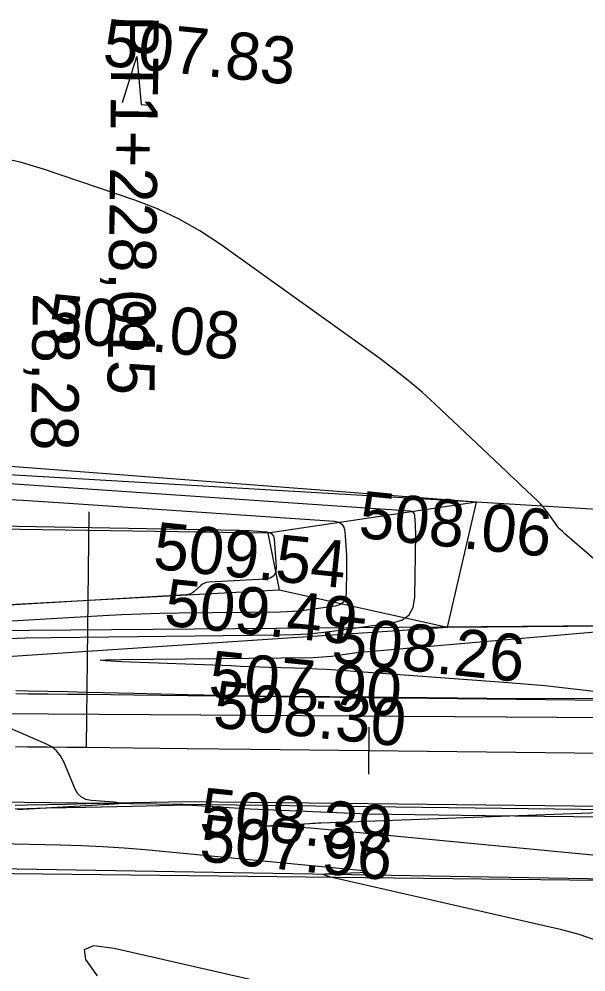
# Model space of a CAD drawing. Extents: x -636600 to -628587, y -1090963 to -1085869.
# Drawn here: x -629605.03 to -629580.95, y -1088605.97 to -1088565.51 of the extents above; entities that cross this region are included whole.
import ezdxf

# ---------------------------------------------------------------- set-up
doc = ezdxf.new("R2010")
doc.units = 0
for name, color, linetype in [('01_PARCELY_NÁVRH_PC', 7, 'Continuous'), ('23', 7, 'Continuous'), ('40', 7, 'Continuous'), ('43', 7, 'Continuous'), ('60', 7, 'Continuous'), ('Ex_Minor Contours', 7, 'Continuous'), ('HEKTOMETRY20', 7, 'Continuous'), ('HL_BODY', 7, 'Continuous'), ('koty_vše', 7, 'Continuous'), ('POLOMERY', 7, 'Continuous'), ('situace_osa', 7, 'Continuous'), ('situace_těleso', 7, 'Continuous'), ('situace_vozovka', 7, 'Continuous')]:
    doc.layers.add(name, color=color, linetype=linetype)

msp = doc.modelspace()

# ---------------------------------------------------------------- linework, layer by layer
at = {"layer": '01_PARCELY_NÁVRH_PC'}
for points in [[(-629319.582, -1088574.238), (-629360.855, -1088581.033), (-629422.747, -1088590.408), (-629441.438, -1088592.495), (-629514.628, -1088592.54), (-629538.145, -1088591.708), (-629569.706, -1088591.191), (-629618.533, -1088591.593), (-629649.254, -1088599.336), (-629657.026, -1088602.413), (-629714.315, -1088617.215), (-629760.243, -1088618.431), (-629839.839, -1088612.438), (-629847.268, -1088613.153)], [(-629847.268, -1088619.404), (-629735.05, -1088627.832), (-629721.387, -1088627.81), (-629699.802, -1088623.831), (-629671.591, -1088616.195), (-629635.969, -1088607.447), (-629625.728, -1088603.627), (-629611.499, -1088601.726), (-629500.806, -1088602.977), (-629455.322, -1088602.886), (-629433.289, -1088602.399), (-629414.882, -1088600.016), (-629355.6, -1088590.405), (-629317.22, -1088584.783)]]:
    msp.add_lwpolyline(points, dxfattribs=at)
at = {"layer": '23'}
for p, q in [((-629585.604, -1088586.03), (-629626.676, -1088582.874)), ((-629569.577, -1088586.972), (-629585.604, -1088586.03))]:
    msp.add_line(p, q, dxfattribs=at)
at = {"layer": '40'}
for p, q in [((-629568.883, -1088595.245), (-629611.255, -1088594.982)), ((-629610.609, -1088598.697), (-629568.645, -1088599.22))]:
    msp.add_line(p, q, dxfattribs=at)
at = {"layer": '43'}
for p, q in [((-629600.635, -1088569.055), (-629600.034, -1088567.105)), ((-629600.034, -1088567.105), (-629599.839, -1088569.136)), ((-629599.839, -1088569.136), (-629599.341, -1088569.187))]:
    msp.add_line(p, q, dxfattribs=at)
at = {"layer": '60'}
for p, q in [((-629585.604, -1088586.03), (-629622.144, -1088583.879)), ((-629585.604, -1088586.03), (-629594.462, -1088587.337)), ((-629586.839, -1088591.332), (-629585.604, -1088586.03)), ((-629594.462, -1088587.337), (-629622.615, -1088586.917)), ((-629594.462, -1088587.337), (-629593.985, -1088589.748)), ((-629623.995, -1088591.38), (-629593.985, -1088589.748)), ((-629593.985, -1088589.748), (-629586.839, -1088591.332)), ((-629628.588, -1088594.128), (-629586.839, -1088591.332)), ((-629586.839, -1088591.332), (-629569.706, -1088591.191)), ((-629609.861, -1088601.507), (-629568.147, -1088602.216))]:
    msp.add_line(p, q, dxfattribs=at)
at = {"layer": 'Ex_Minor Contours'}
for points in [[(-629578.538, -1088590.235), (-629581.843, -1088587.374), (-629581.954, -1088587.273), (-629582.058, -1088587.165), (-629582.156, -1088587.051), (-629582.247, -1088586.932), (-629582.599, -1088586.441), (-629582.69, -1088586.321), (-629582.786, -1088586.205), (-629582.888, -1088586.095), (-629582.995, -1088585.988), (-629583.707, -1088585.313), (-629583.862, -1088585.165), (-629584.017, -1088585.018), (-629584.173, -1088584.871), (-629584.328, -1088584.724), (-629587.352, -1088581.869), (-629587.916, -1088581.355), (-629588.497, -1088580.86), (-629589.093, -1088580.385), (-629589.707, -1088579.93), (-629596.493, -1088575.068), (-629597.346, -1088574.503), (-629598.232, -1088574.004), (-629599.153, -1088573.572), (-629600.109, -1088573.207), (-629603.999, -1088571.88), (-629604.978, -1088571.587), (-629605.971, -1088571.37)], [(-629605.852, -1088591.823), (-629604.76, -1088591.792), (-629603.667, -1088591.773), (-629593.908, -1088591.663), (-629593.337, -1088591.648), (-629592.767, -1088591.614), (-629592.199, -1088591.563), (-629591.632, -1088591.493), (-629589.186, -1088591.155), (-629588.768, -1088591.037), (-629588.468, -1088590.815), (-629588.285, -1088590.49), (-629588.22, -1088590.061), (-629588.185, -1088587.363), (-629588.185, -1088587.269), (-629588.187, -1088587.174), (-629588.19, -1088587.08), (-629588.196, -1088586.985), (-629588.224, -1088586.607), (-629588.242, -1088586.524), (-629588.281, -1088586.463), (-629588.343, -1088586.423), (-629588.426, -1088586.406), (-629617.269, -1088584.432)], [(-629606.818, -1088585.842), (-629604.874, -1088585.939), (-629602.93, -1088586.06), (-629591.634, -1088586.833), (-629591.455, -1088586.87), (-629591.324, -1088586.954), (-629591.239, -1088587.085), (-629591.201, -1088587.264), (-629591.142, -1088588.071), (-629591.13, -1088588.272), (-629591.122, -1088588.474), (-629591.118, -1088588.676), (-629591.118, -1088588.879), (-629591.132, -1088589.903), (-629591.164, -1088590.115), (-629591.254, -1088590.276), (-629591.403, -1088590.386), (-629591.61, -1088590.444), (-629592.82, -1088590.612), (-629593.101, -1088590.646), (-629593.382, -1088590.672), (-629593.664, -1088590.688), (-629593.947, -1088590.696), (-629598.239, -1088590.744), (-629599.049, -1088590.758), (-629599.858, -1088590.781), (-629600.667, -1088590.814), (-629601.476, -1088590.856), (-629617.459, -1088591.784)], [(-629622.426, -1088586.725), (-629595.667, -1088587.218), (-629595.522, -1088587.221), (-629595.378, -1088587.227), (-629595.233, -1088587.234), (-629595.089, -1088587.243), (-629594.512, -1088587.282), (-629594.384, -1088587.309), (-629594.29, -1088587.369), (-629594.229, -1088587.463), (-629594.202, -1088587.59), (-629594.116, -1088588.775), (-629594.131, -1088588.991), (-629594.212, -1088589.15), (-629594.359, -1088589.25), (-629594.572, -1088589.293), (-629596.973, -1088589.423), (-629597.067, -1088589.436), (-629597.153, -1088589.463), (-629597.234, -1088589.506), (-629597.308, -1088589.563), (-629597.594, -1088589.822), (-629597.668, -1088589.88), (-629597.749, -1088589.923), (-629597.835, -1088589.95), (-629597.928, -1088589.963), (-629623.193, -1088591.429)], [(-629576.273, -1088594.598), (-629580.967, -1088594.019), (-629581.833, -1088593.917), (-629582.701, -1088593.826), (-629583.569, -1088593.746), (-629584.439, -1088593.677), (-629591.172, -1088593.181), (-629591.576, -1088593.153), (-629591.98, -1088593.13), (-629592.384, -1088593.11), (-629592.788, -1088593.094), (-629594.406, -1088593.04), (-629594.811, -1088593.026), (-629595.215, -1088593.011), (-629595.619, -1088592.996), (-629596.024, -1088592.981), (-629600.682, -1088592.799), (-629601.365, -1088592.766), (-629601.593, -1088592.74), (-629601.365, -1088592.72), (-629600.681, -1088592.707), (-629592.543, -1088592.615), (-629592.346, -1088592.61), (-629592.149, -1088592.598), (-629591.953, -1088592.581), (-629591.757, -1088592.557), (-629590.975, -1088592.448), (-629590.779, -1088592.423), (-629590.584, -1088592.399), (-629590.387, -1088592.379), (-629590.191, -1088592.36), (-629578.912, -1088591.388)], [(-629605.1, -1088599.079), (-629600.992, -1088598.833), (-629600.809, -1088598.818), (-629600.747, -1088598.802), (-629600.808, -1088598.785), (-629600.992, -1088598.767), (-629601.97, -1088598.696), (-629602.196, -1088598.652), (-629602.384, -1088598.556), (-629602.535, -1088598.408), (-629602.648, -1088598.208), (-629603.133, -1088597.049), (-629603.264, -1088596.799), (-629603.435, -1088596.588), (-629603.644, -1088596.416), (-629603.892, -1088596.282), (-629606.582, -1088595.126)], [(-629571.503, -1088601.894), (-629592.632, -1088599.866), (-629592.872, -1088599.846), (-629593.112, -1088599.83), (-629593.352, -1088599.818), (-629593.593, -1088599.811), (-629594.636, -1088599.789), (-629594.787, -1088599.785), (-629594.837, -1088599.779), (-629594.787, -1088599.772), (-629594.636, -1088599.763), (-629593.678, -1088599.72), (-629593.555, -1088599.715), (-629593.432, -1088599.708), (-629593.309, -1088599.702), (-629593.186, -1088599.695), (-629592.694, -1088599.665), (-629592.571, -1088599.658), (-629592.448, -1088599.652), (-629592.325, -1088599.646), (-629592.202, -1088599.641), (-629576.582, -1088599.062)], [(-629580.543, -1088604.629), (-629581.246, -1088604.379), (-629581.97, -1088604.184), (-629591.796, -1088601.941), (-629592.021, -1088601.88), (-629592.094, -1088601.833), (-629592.014, -1088601.802), (-629591.781, -1088601.785), (-629590.544, -1088601.747), (-629590.312, -1088601.735), (-629590.234, -1088601.718), (-629590.31, -1088601.696), (-629590.541, -1088601.669), (-629599.678, -1088600.792), (-629600.573, -1088600.715), (-629601.47, -1088600.654), (-629602.367, -1088600.611), (-629603.266, -1088600.584), (-629608.52, -1088600.476)], [(-629601.699, -1088606.144), (-629602.201, -1088605.443), (-629602.251, -1088605.013), (-629601.849, -1088604.853), (-629600.993, -1088604.965), (-629593.176, -1088606.748)]]:
    msp.add_lwpolyline(points, dxfattribs=at)
at = {"layer": 'HEKTOMETRY20'}
msp.add_lwpolyline([(-629590.171, -1088595.572), (-629590.194, -1088597.572)], dxfattribs=at)
at = {"layer": 'HL_BODY'}
msp.add_lwpolyline([(-629602.167, -1088596.433), (-629602.051, -1088586.434)], dxfattribs=at)
at = {"layer": 'POLOMERY'}
msp.add_lwpolyline([(-629602.167, -1088596.433), (-629602.051, -1088586.434)], dxfattribs=at)
at = {"layer": 'situace_osa'}
msp.add_lwpolyline([(-629605.182, -1088596.404), (-629604.667, -1088596.407), (-629603.833, -1088596.415), (-629603, -1088596.423), (-629602.167, -1088596.433), (-629600.182, -1088596.456), (-629597.884, -1088596.483), (-629595.183, -1088596.514), (-629590.183, -1088596.572), (-629585.183, -1088596.63), (-629580.184, -1088596.688)], dxfattribs=at)
at = {"layer": 'situace_těleso'}
for points in [[(-629580.157, -1088594.382), (-629585.157, -1088594.36), (-629590.157, -1088594.3), (-629595.156, -1088594.264), (-629597.858, -1088594.205), (-629600.155, -1088594.149), (-629602.14, -1088594.102), (-629602.974, -1088594.084), (-629603.81, -1088594.067), (-629604.649, -1088594.052), (-629605.168, -1088594.036)], [(-629605.198, -1088599.048), (-629604.687, -1088599.031), (-629603.859, -1088599.009), (-629603.029, -1088598.99), (-629602.196, -1088598.972), (-629600.211, -1088598.928), (-629597.912, -1088598.87), (-629595.212, -1088599.044), (-629590.214, -1088599.255), (-629585.215, -1088599.333), (-629580.215, -1088599.381)]]:
    msp.add_lwpolyline(points, dxfattribs=at)
at = {"layer": 'situace_vozovka'}
for points in [[(-629605.169, -1088594.154), (-629604.649, -1088594.157), (-629603.811, -1088594.165), (-629602.975, -1088594.173), (-629602.141, -1088594.183), (-629600.156, -1088594.206), (-629597.858, -1088594.233), (-629595.156, -1088594.264), (-629590.157, -1088594.322), (-629585.157, -1088594.38), (-629580.157, -1088594.438)], [(-629605.197, -1088598.895), (-629604.686, -1088598.881), (-629603.858, -1088598.861), (-629603.027, -1088598.842), (-629602.195, -1088598.824), (-629600.209, -1088598.782), (-629597.91, -1088598.732), (-629595.209, -1088598.764), (-629590.209, -1088598.822), (-629585.209, -1088598.88), (-629580.21, -1088598.938)]]:
    msp.add_lwpolyline(points, dxfattribs=at)

# ---------------------------------------------------------------- texts
at = {"layer": 'HL_BODY'}
msp.add_text('PT1+228,015', height=2, rotation=269.3357, dxfattribs=at).set_placement((-629601.091, -1088565.332))
at = {"layer": 'koty_vše'}
for s, p in [('507.83', (-629601.524, -1088567.478)), ('508.08', (-629603.899, -1088579.157)), ('508.06', (-629590.655, -1088587.525)), ('509.54', (-629599.381, -1088588.846)), ('509.49', (-629598.911, -1088591.256)), ('508.26', (-629591.804, -1088592.836)), ('507.90', (-629597.029, -1088594.303)), ('508.30', (-629596.84, -1088595.578)), ('508.39', (-629597.416, -1088600.123)), ('507.96', (-629597.416, -1088601.259))]:
    msp.add_text(s, height=2, rotation=354.1727, dxfattribs=at).set_placement(p)
at = {"layer": 'POLOMERY'}
msp.add_text('28,28', height=2, rotation=269.3357, dxfattribs=at).set_placement((-629604.443, -1088577.13))

doc.saveas('drawing.dxf')
